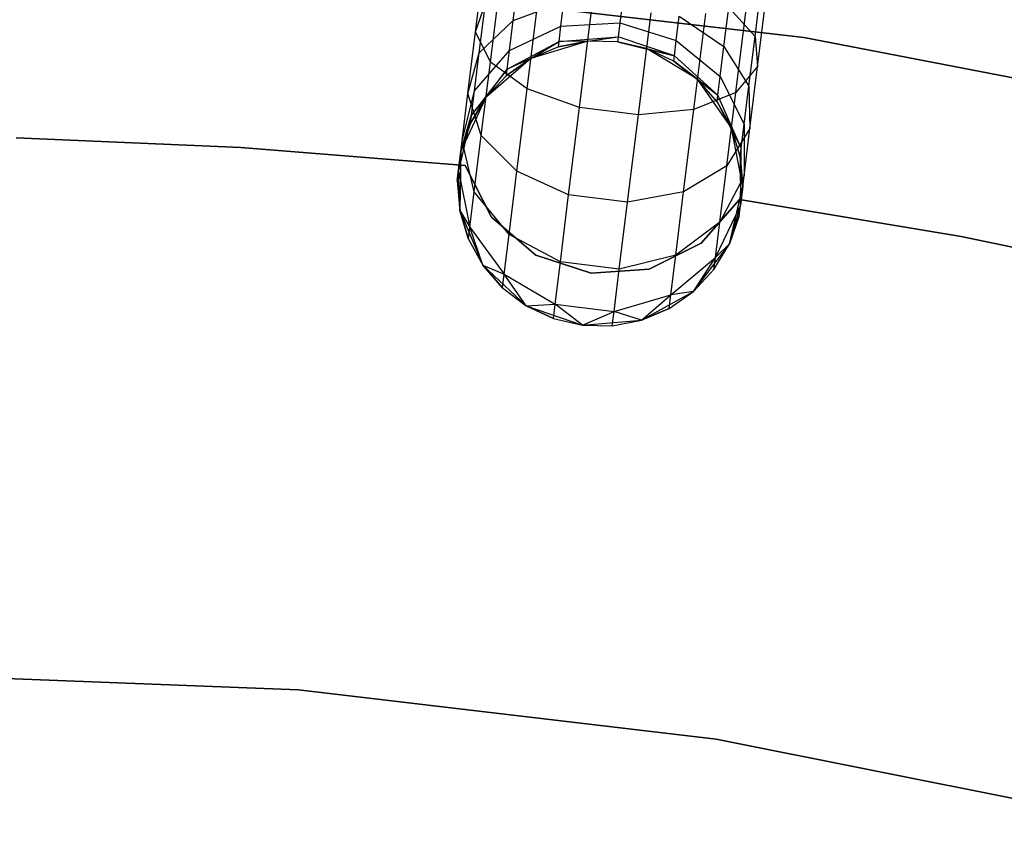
# Model space of a CAD drawing. Extents: x -189 to 189, y -189 to 189.
# Tile 468 of 591: x 1.01 to 7.9, y 36.46 to 42.07. Entities that reach past the tile are written whole.
import ezdxf

# ---------------------------------------------------------------- set-up
doc = ezdxf.new("R2010")
doc.units = 0
doc.header["$LTSCALE"] = 25.4
doc.layers.get('0').update_dxf_attribs({"linetype": 'CONTINUOUS'})

# ---------------------------------------------------------------- blocks, each defined once
blk = doc.blocks.new('CAMELEON-KENAI-C-12244_STL')
at = {"color": 0}
for p, q in [((4.1976, 41.9868, -9.3226), (4.26, 42.4905, -9.5328)), ((4.1976, 41.9868, -9.3226), (4.26, 42.4905, -9.5328)), ((3.265, 42.3193, -1), (6.4954, 41.9464, -1)), ((6.4954, 41.9464, -8.5), (3.265, 42.3193, -8.5)), ((6.4954, 41.9464, -8.5), (3.265, 42.3193, -8.5)), ((3.265, 42.3193, -1), (6.4954, 41.9464, -1)), ((4.3008, 41.7747, -9.6651), (4.3749, 42.3731, -9.9148)), ((4.3008, 41.7747, -9.6651), (4.3749, 42.3731, -9.9148)), ((4.4607, 42.0662, -8.4411), (4.4946, 42.3398, -8.6526)), ((4.4607, 42.0662, -8.4411), (4.4946, 42.3398, -8.6526)), ((6.1539, 41.9529, -8.9644), (6.204, 42.3576, -9.1334)), ((6.1539, 41.9529, -8.9644), (6.204, 42.3576, -9.1334)), ((4.558, 41.5872, -9.9327), (4.6412, 42.2595, -10.2133)), ((4.558, 41.5872, -9.9327), (4.6412, 42.2595, -10.2133)), ((4.1976, 41.9868, -9.3226), (4.2662, 42.1866, -8.9644)), ((4.1976, 41.9868, -9.3226), (4.2662, 42.1866, -8.9644)), ((4.2231, 41.8391, -8.6957), (4.2662, 42.1866, -8.9644)), ((4.2231, 41.8391, -8.6957), (4.2662, 42.1866, -8.9644)), ((4.4607, 42.0662, -8.4411), (4.8158, 42.1964, -8.2682)), ((4.4607, 42.0662, -8.4411), (4.8158, 42.1964, -8.2682)), ((4.7946, 42.025, -8.0432), (4.8158, 42.1964, -8.2682)), ((4.7946, 42.025, -8.0432), (4.8158, 42.1964, -8.2682)), ((5.227, 42.2071, -8.2071), (5.2075, 42.0494, -8)), ((5.227, 42.2071, -8.2071), (5.2075, 42.0494, -8)), ((6.1716, 41.7423, -9.3226), (6.234, 42.2461, -9.5328)), ((6.1716, 41.7423, -9.3226), (6.234, 42.2461, -9.5328)), ((4.9246, 41.4566, -10.0792), (5.0128, 42.1694, -10.3767)), ((4.9246, 41.4566, -10.0792), (5.0128, 42.1694, -10.3767)), ((5.3372, 41.4055, -10.0792), (5.4255, 42.1183, -10.3767)), ((5.3372, 41.4055, -10.0792), (5.4255, 42.1183, -10.3767)), ((5.7246, 41.4427, -9.9327), (5.8079, 42.1151, -10.2133)), ((5.7246, 41.4427, -9.9327), (5.8079, 42.1151, -10.2133)), ((5.9358, 41.8836, -8.4411), (5.9696, 42.1571, -8.6526)), ((5.9358, 41.8836, -8.4411), (5.9696, 42.1571, -8.6526)), ((5.9696, 42.1571, -8.6526), (6.1539, 41.9529, -8.9644)), ((5.9696, 42.1571, -8.6526), (6.1539, 41.9529, -8.9644)), ((6.0198, 41.5619, -9.6651), (6.0939, 42.1603, -9.9148)), ((6.0198, 41.5619, -9.6651), (6.0939, 42.1603, -9.9148)), ((4.2231, 41.8391, -8.6957), (4.4607, 42.0662, -8.4411)), ((4.2231, 41.8391, -8.6957), (4.4607, 42.0662, -8.4411)), ((4.4348, 41.8563, -8.1654), (4.4607, 42.0662, -8.4411)), ((4.4348, 41.8563, -8.1654), (4.4607, 42.0662, -8.4411)), ((4.7946, 42.025, -8.0432), (5.2075, 42.0494, -8)), ((4.7946, 42.025, -8.0432), (5.2075, 42.0494, -8)), ((5.2075, 42.0494, -8), (5.1952, 41.9502, -7.7588)), ((5.2075, 42.0494, -8), (5.1952, 41.9502, -7.7588)), ((5.2075, 42.0494, -8), (5.6019, 41.9251, -8.0432)), ((5.2075, 42.0494, -8), (5.6019, 41.9251, -8.0432)), ((5.6019, 41.9251, -8.0432), (5.6231, 42.0964, -8.2682)), ((5.6019, 41.9251, -8.0432), (5.6231, 42.0964, -8.2682)), ((5.6231, 42.0964, -8.2682), (5.9358, 41.8836, -8.4411)), ((5.6231, 42.0964, -8.2682), (5.9358, 41.8836, -8.4411)), ((4.144, 41.5542, -8.9881), (4.1976, 41.9868, -9.3226)), ((4.144, 41.5542, -8.9881), (4.1976, 41.9868, -9.3226)), ((4.3008, 41.7747, -9.6651), (4.1976, 41.9868, -9.3226)), ((4.3008, 41.7747, -9.6651), (4.1976, 41.9868, -9.3226)), ((4.4348, 41.8563, -8.1654), (4.7946, 42.025, -8.0432)), ((4.4348, 41.8563, -8.1654), (4.7946, 42.025, -8.0432)), ((4.7813, 41.9173, -7.7812), (4.7946, 42.025, -8.0432)), ((4.7813, 41.9173, -7.7812), (4.7946, 42.025, -8.0432)), ((4.4184, 41.7244, -7.8445), (4.7813, 41.9173, -7.7812)), ((4.4184, 41.7244, -7.8445), (4.7813, 41.9173, -7.7812)), ((4.982, 41.9203, -2), (4.5842, 41.7991, -2)), ((4.982, 41.9203, -2), (4.5842, 41.7991, -2)), ((4.5842, 41.7991, -7.5), (4.7813, 41.9173, -7.7812)), ((4.5842, 41.7991, -7.5), (4.7813, 41.9173, -7.7812)), ((4.982, 41.9203, -7.5), (4.7767, 41.8806, -7.5)), ((4.7767, 41.8806, -7.5), (4.982, 41.9203, -2)), ((4.7767, 41.8806, -7.5), (4.982, 41.9203, -2)), ((4.982, 41.9203, -7.5), (4.7767, 41.8806, -7.5)), ((4.7767, 41.8806, -7.5), (4.7813, 41.9173, -7.7812)), ((4.7767, 41.8806, -7.5), (4.7813, 41.9173, -7.7812)), ((4.7813, 41.9173, -7.7812), (5.1952, 41.9502, -7.7588)), ((4.7813, 41.9173, -7.7812), (5.1952, 41.9502, -7.7588)), ((4.982, 41.9203, -7.5), (4.7813, 41.9173, -7.7812)), ((4.982, 41.9203, -7.5), (4.7813, 41.9173, -7.7812)), ((4.982, 41.9203, -7.5), (5.1952, 41.9502, -7.7588)), ((4.982, 41.9203, -7.5), (5.1952, 41.9502, -7.7588)), ((5.191, 41.9164, -2), (4.982, 41.9203, -2)), ((5.191, 41.9164, -7.5), (4.982, 41.9203, -7.5)), ((4.982, 41.9203, -7.5), (4.982, 41.9203, -2)), ((5.191, 41.9164, -2), (4.982, 41.9203, -2)), ((4.982, 41.9203, -7.5), (4.982, 41.9203, -2)), ((5.191, 41.9164, -7.5), (4.982, 41.9203, -7.5)), ((5.1952, 41.9502, -7.7588), (5.191, 41.9164, -7.5)), ((5.1952, 41.9502, -7.7588), (5.191, 41.9164, -7.5)), ((5.3947, 41.8692, -2), (5.191, 41.9164, -2)), ((5.3947, 41.8692, -7.5), (5.191, 41.9164, -7.5)), ((5.191, 41.9164, -7.5), (5.191, 41.9164, -2)), ((5.3947, 41.8692, -2), (5.191, 41.9164, -2)), ((5.191, 41.9164, -7.5), (5.191, 41.9164, -2)), ((5.191, 41.9164, -7.5), (5.5886, 41.8174, -7.7812)), ((5.3947, 41.8692, -7.5), (5.191, 41.9164, -7.5)), ((5.191, 41.9164, -7.5), (5.5886, 41.8174, -7.7812)), ((5.5886, 41.8174, -7.7812), (5.1952, 41.9502, -7.7588)), ((5.5886, 41.8174, -7.7812), (5.1952, 41.9502, -7.7588)), ((5.5886, 41.8174, -7.7812), (5.6019, 41.9251, -8.0432)), ((5.5886, 41.8174, -7.7812), (5.6019, 41.9251, -8.0432)), ((5.6019, 41.9251, -8.0432), (5.9098, 41.6737, -8.1654)), ((5.6019, 41.9251, -8.0432), (5.9098, 41.6737, -8.1654)), ((6.1108, 41.6053, -8.6957), (6.1539, 41.9529, -8.9644)), ((6.1108, 41.6053, -8.6957), (6.1539, 41.9529, -8.9644)), ((6.1539, 41.9529, -8.9644), (6.1716, 41.7423, -9.3226)), ((6.1539, 41.9529, -8.9644), (6.1716, 41.7423, -9.3226)), ((6.4954, 41.9464, -1), (9.6878, 41.3273, -1)), ((9.6878, 41.3273, -8.5), (6.4954, 41.9464, -8.5)), ((6.4954, 41.9464, -8.5), (6.4954, 41.9464, -1)), ((6.4954, 41.9464, -8.5), (6.4954, 41.9464, -1)), ((9.6878, 41.3273, -8.5), (6.4954, 41.9464, -8.5)), ((6.4954, 41.9464, -1), (9.6878, 41.3273, -1)), ((4.144, 41.5542, -8.9881), (4.2231, 41.8391, -8.6957)), ((4.144, 41.5542, -8.9881), (4.2231, 41.8391, -8.6957)), ((4.1901, 41.5724, -8.3455), (4.4348, 41.8563, -8.1654)), ((4.1901, 41.5724, -8.3455), (4.4348, 41.8563, -8.1654)), ((4.1901, 41.5724, -8.3455), (4.2231, 41.8391, -8.6957)), ((4.1901, 41.5724, -8.3455), (4.2231, 41.8391, -8.6957)), ((4.4184, 41.7244, -7.8445), (4.4348, 41.8563, -8.1654)), ((4.4184, 41.7244, -7.8445), (4.4348, 41.8563, -8.1654)), ((4.7767, 41.8806, -7.5), (4.5842, 41.7991, -2)), ((4.7767, 41.8806, -7.5), (4.5842, 41.7991, -7.5)), ((4.7767, 41.8806, -7.5), (4.5842, 41.7991, -2)), ((4.7767, 41.8806, -7.5), (4.5842, 41.7991, -7.5)), ((5.7509, 41.6546, -2), (5.3947, 41.8692, -2)), ((5.584, 41.7806, -7.5), (5.3947, 41.8692, -2)), ((5.7509, 41.6546, -2), (5.3947, 41.8692, -2)), ((5.584, 41.7806, -7.5), (5.3947, 41.8692, -2)), ((5.584, 41.7806, -7.5), (5.3947, 41.8692, -7.5)), ((5.3947, 41.8692, -7.5), (5.3947, 41.8692, -2)), ((5.3947, 41.8692, -7.5), (5.3947, 41.8692, -2)), ((5.3947, 41.8692, -7.5), (5.5886, 41.8174, -7.7812)), ((5.3947, 41.8692, -7.5), (5.5886, 41.8174, -7.7812)), ((5.584, 41.7806, -7.5), (5.3947, 41.8692, -7.5)), ((5.9098, 41.6737, -8.1654), (5.9358, 41.8836, -8.4411)), ((5.9098, 41.6737, -8.1654), (5.9358, 41.8836, -8.4411)), ((5.9358, 41.8836, -8.4411), (6.1108, 41.6053, -8.6957)), ((5.9358, 41.8836, -8.4411), (6.1108, 41.6053, -8.6957)), ((4.2372, 41.2609, -9.2678), (4.3008, 41.7747, -9.6651)), ((4.2372, 41.2609, -9.2678), (4.3008, 41.7747, -9.6651)), ((4.5842, 41.7991, -2), (4.2701, 41.5266, -2)), ((4.5842, 41.7991, -2), (4.2701, 41.5266, -2)), ((4.558, 41.5872, -9.9327), (4.3008, 41.7747, -9.6651)), ((4.558, 41.5872, -9.9327), (4.3008, 41.7747, -9.6651)), ((4.5842, 41.7991, -7.5), (4.4128, 41.6794, -7.5)), ((4.4128, 41.6794, -7.5), (4.5842, 41.7991, -2)), ((4.4128, 41.6794, -7.5), (4.5842, 41.7991, -2)), ((4.5842, 41.7991, -7.5), (4.4128, 41.6794, -7.5)), ((4.5842, 41.7991, -7.5), (4.4184, 41.7244, -7.8445)), ((4.5842, 41.7991, -7.5), (4.4184, 41.7244, -7.8445)), ((4.5842, 41.7991, -7.5), (4.5842, 41.7991, -2)), ((4.5842, 41.7991, -7.5), (4.5842, 41.7991, -2)), ((5.584, 41.7806, -7.5), (5.5886, 41.8174, -7.7812)), ((5.584, 41.7806, -7.5), (5.5886, 41.8174, -7.7812)), ((5.7509, 41.6546, -7.5), (5.584, 41.7806, -7.5)), ((5.584, 41.7806, -7.5), (5.7509, 41.6546, -2)), ((5.584, 41.7806, -7.5), (5.7509, 41.6546, -2)), ((5.584, 41.7806, -7.5), (5.8934, 41.5417, -7.8445)), ((5.7509, 41.6546, -7.5), (5.584, 41.7806, -7.5)), ((5.584, 41.7806, -7.5), (5.8934, 41.5417, -7.8445)), ((5.8934, 41.5417, -7.8445), (5.5886, 41.8174, -7.7812)), ((5.8934, 41.5417, -7.8445), (5.5886, 41.8174, -7.7812)), ((4.4184, 41.7244, -7.8445), (4.1693, 41.4047, -7.9377)), ((4.4184, 41.7244, -7.8445), (4.1693, 41.4047, -7.9377)), ((4.2701, 41.5266, -7.5), (4.4184, 41.7244, -7.8445)), ((4.2701, 41.5266, -7.5), (4.4184, 41.7244, -7.8445)), ((4.4128, 41.6794, -7.5), (4.4184, 41.7244, -7.8445)), ((4.4128, 41.6794, -7.5), (4.4184, 41.7244, -7.8445)), ((6.1716, 41.7423, -9.3226), (6.0198, 41.5619, -9.6651)), ((6.1716, 41.7423, -9.3226), (6.0198, 41.5619, -9.6651)), ((6.118, 41.3098, -8.9881), (6.1716, 41.7423, -9.3226)), ((6.118, 41.3098, -8.9881), (6.1716, 41.7423, -9.3226)), ((4.4128, 41.6794, -7.5), (4.2701, 41.5266, -2)), ((4.4128, 41.6794, -7.5), (4.2701, 41.5266, -7.5)), ((4.4128, 41.6794, -7.5), (4.2701, 41.5266, -2)), ((4.4128, 41.6794, -7.5), (4.2701, 41.5266, -7.5)), ((5.989, 41.3138, -2), (5.7509, 41.6546, -2)), ((5.8879, 41.4967, -7.5), (5.7509, 41.6546, -2)), ((5.989, 41.3138, -2), (5.7509, 41.6546, -2)), ((5.8879, 41.4967, -7.5), (5.7509, 41.6546, -7.5)), ((5.7509, 41.6546, -7.5), (5.7509, 41.6546, -2)), ((5.8879, 41.4967, -7.5), (5.7509, 41.6546, -2)), ((5.7509, 41.6546, -7.5), (5.7509, 41.6546, -2)), ((5.7509, 41.6546, -7.5), (5.8934, 41.5417, -7.8445)), ((5.7509, 41.6546, -7.5), (5.8934, 41.5417, -7.8445)), ((5.8879, 41.4967, -7.5), (5.7509, 41.6546, -7.5)), ((5.8934, 41.5417, -7.8445), (5.9098, 41.6737, -8.1654)), ((5.8934, 41.5417, -7.8445), (5.9098, 41.6737, -8.1654)), ((5.9098, 41.6737, -8.1654), (6.0778, 41.3386, -8.3455)), ((5.9098, 41.6737, -8.1654), (6.0778, 41.3386, -8.3455)), ((4.1029, 41.2223, -8.5523), (4.1901, 41.5724, -8.3455)), ((4.1029, 41.2223, -8.5523), (4.1901, 41.5724, -8.3455)), ((4.1693, 41.4047, -7.9377), (4.1901, 41.5724, -8.3455)), ((4.1693, 41.4047, -7.9377), (4.1901, 41.5724, -8.3455)), ((4.4865, 41.0098, -9.4863), (4.558, 41.5872, -9.9327)), ((4.4865, 41.0098, -9.4863), (4.558, 41.5872, -9.9327)), ((4.9246, 41.4566, -10.0792), (4.558, 41.5872, -9.9327)), ((4.9246, 41.4566, -10.0792), (4.558, 41.5872, -9.9327)), ((6.0198, 41.5619, -9.6651), (5.7246, 41.4427, -9.9327)), ((6.0198, 41.5619, -9.6651), (5.7246, 41.4427, -9.9327)), ((5.9561, 41.048, -9.2678), (6.0198, 41.5619, -9.6651)), ((5.9561, 41.048, -9.2678), (6.0198, 41.5619, -9.6651)), ((6.0778, 41.3386, -8.3455), (6.1108, 41.6053, -8.6957)), ((6.0778, 41.3386, -8.3455), (6.1108, 41.6053, -8.6957)), ((6.1108, 41.6053, -8.6957), (6.118, 41.3098, -8.9881)), ((6.1108, 41.6053, -8.6957), (6.118, 41.3098, -8.9881)), ((4.2701, 41.5266, -2), (4.094, 41.1499, -2)), ((4.2701, 41.5266, -2), (4.094, 41.1499, -2)), ((4.1029, 41.2223, -8.5523), (4.144, 41.5542, -8.9881)), ((4.1029, 41.2223, -8.5523), (4.144, 41.5542, -8.9881)), ((4.2372, 41.2609, -9.2678), (4.144, 41.5542, -8.9881)), ((4.2372, 41.2609, -9.2678), (4.144, 41.5542, -8.9881)), ((4.2701, 41.5266, -7.5), (4.1623, 41.3475, -7.5)), ((4.1623, 41.3475, -7.5), (4.2701, 41.5266, -2)), ((4.1623, 41.3475, -7.5), (4.2701, 41.5266, -2)), ((4.2701, 41.5266, -7.5), (4.1623, 41.3475, -7.5)), ((4.2701, 41.5266, -7.5), (4.1693, 41.4047, -7.9377)), ((4.2701, 41.5266, -7.5), (4.1693, 41.4047, -7.9377)), ((4.2701, 41.5266, -7.5), (4.2701, 41.5266, -2)), ((4.2701, 41.5266, -7.5), (4.2701, 41.5266, -2)), ((5.8879, 41.4967, -7.5), (5.8934, 41.5417, -7.8445)), ((5.8879, 41.4967, -7.5), (5.8934, 41.5417, -7.8445)), ((5.989, 41.3138, -7.5), (5.8879, 41.4967, -7.5)), ((5.8879, 41.4967, -7.5), (5.989, 41.3138, -2)), ((5.8879, 41.4967, -7.5), (5.989, 41.3138, -2)), ((5.8879, 41.4967, -7.5), (6.057, 41.171, -7.9377)), ((5.989, 41.3138, -7.5), (5.8879, 41.4967, -7.5)), ((5.8879, 41.4967, -7.5), (6.057, 41.171, -7.9377)), ((6.057, 41.171, -7.9377), (5.8934, 41.5417, -7.8445)), ((6.057, 41.171, -7.9377), (5.8934, 41.5417, -7.8445)), ((4.8488, 40.8445, -9.6059), (4.9246, 41.4566, -10.0792)), ((4.8488, 40.8445, -9.6059), (4.9246, 41.4566, -10.0792)), ((5.3372, 41.4055, -10.0792), (4.9246, 41.4566, -10.0792)), ((5.3372, 41.4055, -10.0792), (4.9246, 41.4566, -10.0792)), ((5.7246, 41.4427, -9.9327), (5.3372, 41.4055, -10.0792)), ((5.7246, 41.4427, -9.9327), (5.3372, 41.4055, -10.0792)), ((5.6531, 40.8654, -9.4863), (5.7246, 41.4427, -9.9327)), ((5.6531, 40.8654, -9.4863), (5.7246, 41.4427, -9.9327)), ((4.1693, 41.4047, -7.9377), (4.0771, 41.0136, -8.0447)), ((4.1693, 41.4047, -7.9377), (4.0771, 41.0136, -8.0447)), ((4.094, 41.1499, -7.5), (4.1693, 41.4047, -7.9377)), ((4.094, 41.1499, -7.5), (4.1693, 41.4047, -7.9377)), ((4.1623, 41.3475, -7.5), (4.1693, 41.4047, -7.9377)), ((4.1623, 41.3475, -7.5), (4.1693, 41.4047, -7.9377)), ((5.2615, 40.7934, -9.6059), (5.3372, 41.4055, -10.0792)), ((5.2615, 40.7934, -9.6059), (5.3372, 41.4055, -10.0792)), ((4.1623, 41.3475, -7.5), (4.094, 41.1499, -2)), ((4.1623, 41.3475, -7.5), (4.094, 41.1499, -7.5)), ((4.1623, 41.3475, -7.5), (4.094, 41.1499, -2)), ((4.1623, 41.3475, -7.5), (4.094, 41.1499, -7.5)), ((6.118, 41.3098, -8.9881), (5.9561, 41.048, -9.2678)), ((6.118, 41.3098, -8.9881), (5.9561, 41.048, -9.2678)), ((6.068, 40.9055, -2), (5.989, 41.3138, -2)), ((6.05, 41.1138, -7.5), (5.989, 41.3138, -2)), ((6.068, 40.9055, -2), (5.989, 41.3138, -2)), ((6.05, 41.1138, -7.5), (5.989, 41.3138, -7.5)), ((5.989, 41.3138, -7.5), (5.989, 41.3138, -2)), ((6.05, 41.1138, -7.5), (5.989, 41.3138, -2)), ((5.989, 41.3138, -7.5), (5.989, 41.3138, -2)), ((5.989, 41.3138, -7.5), (6.057, 41.171, -7.9377)), ((5.989, 41.3138, -7.5), (6.057, 41.171, -7.9377)), ((6.05, 41.1138, -7.5), (5.989, 41.3138, -7.5)), ((6.057, 41.171, -7.9377), (6.0778, 41.3386, -8.3455)), ((6.057, 41.171, -7.9377), (6.0778, 41.3386, -8.3455)), ((6.0778, 41.3386, -8.3455), (6.0769, 40.9779, -8.5523)), ((6.0778, 41.3386, -8.3455), (6.0769, 40.9779, -8.5523)), ((6.0769, 40.9779, -8.5523), (6.118, 41.3098, -8.9881)), ((6.0769, 40.9779, -8.5523), (6.118, 41.3098, -8.9881)), ((0.9815, 41.2438, -2), (2.5548, 41.1769, -2)), ((2.5548, 41.1769, -4), (0.9815, 41.2438, -4)), ((2.5548, 41.1769, -4), (0.9815, 41.2438, -4)), ((0.9815, 41.2438, -2), (2.5548, 41.1769, -2)), ((4.0771, 41.0136, -8.0447), (4.1029, 41.2223, -8.5523)), ((4.0771, 41.0136, -8.0447), (4.1029, 41.2223, -8.5523)), ((4.1884, 40.8666, -8.75), (4.1029, 41.2223, -8.5523)), ((4.1884, 40.8666, -8.75), (4.1029, 41.2223, -8.5523)), ((4.1884, 40.8666, -8.75), (4.2372, 41.2609, -9.2678)), ((4.1884, 40.8666, -8.75), (4.2372, 41.2609, -9.2678)), ((4.4865, 41.0098, -9.4863), (4.2372, 41.2609, -9.2678)), ((4.4865, 41.0098, -9.4863), (4.2372, 41.2609, -9.2678)), ((2.5548, 41.1769, -2), (2.5548, 41.1769, -4)), ((2.5548, 41.1769, -2), (4.1244, 41.05, -2)), ((4.1244, 41.05, -4), (2.5548, 41.1769, -4)), ((2.5548, 41.1769, -2), (2.5548, 41.1769, -4)), ((4.1244, 41.05, -4), (2.5548, 41.1769, -4)), ((2.5548, 41.1769, -2), (4.1244, 41.05, -2)), ((4.0683, 40.9425, -7.5), (4.094, 41.1499, -2)), ((4.0683, 40.9425, -7.5), (4.094, 41.1499, -2)), ((4.094, 41.1499, -7.5), (4.0771, 41.0136, -8.0447)), ((4.094, 41.1499, -7.5), (4.0771, 41.0136, -8.0447)), ((4.094, 41.1499, -2), (4.0863, 40.7342, -2)), ((4.094, 41.1499, -2), (4.0863, 40.7342, -2)), ((4.094, 41.1499, -7.5), (4.094, 41.1499, -2)), ((4.094, 41.1499, -7.5), (4.094, 41.1499, -2)), ((6.05, 41.1138, -7.5), (6.057, 41.171, -7.9377)), ((6.05, 41.1138, -7.5), (6.057, 41.171, -7.9377)), ((6.0511, 40.7692, -8.0447), (6.057, 41.171, -7.9377)), ((6.0511, 40.7692, -8.0447), (6.057, 41.171, -7.9377)), ((6.068, 40.9055, -7.5), (6.05, 41.1138, -7.5)), ((6.05, 41.1138, -7.5), (6.068, 40.9055, -2)), ((6.05, 41.1138, -7.5), (6.068, 40.9055, -2)), ((6.05, 41.1138, -7.5), (6.0511, 40.7692, -8.0447)), ((6.05, 41.1138, -7.5), (6.0511, 40.7692, -8.0447)), ((6.068, 40.9055, -7.5), (6.05, 41.1138, -7.5)), ((4.0683, 40.9425, -7.5), (4.0771, 41.0136, -8.0447)), ((4.0683, 40.9425, -7.5), (4.0771, 41.0136, -8.0447)), ((4.0863, 40.7342, -7.5), (4.0771, 41.0136, -8.0447)), ((4.0771, 41.0136, -8.0447), (4.1577, 40.6187, -8.147)), ((4.0863, 40.7342, -7.5), (4.0771, 41.0136, -8.0447)), ((4.0771, 41.0136, -8.0447), (4.1577, 40.6187, -8.147)), ((4.1244, 41.05, -2), (4.1244, 41.05, -4)), ((4.1244, 41.05, -2), (4.1244, 41.05, -4)), ((4.1244, 41.05, -2), (4.3096, 40.6876, -2)), ((4.3096, 40.6876, -4), (4.1244, 41.05, -4)), ((4.3096, 40.6876, -4), (4.1244, 41.05, -4)), ((4.1244, 41.05, -2), (4.3096, 40.6876, -2)), ((4.4316, 40.5668, -8.9045), (4.4865, 41.0098, -9.4863)), ((4.4316, 40.5668, -8.9045), (4.4865, 41.0098, -9.4863)), ((4.8488, 40.8445, -9.6059), (4.4865, 41.0098, -9.4863)), ((4.8488, 40.8445, -9.6059), (4.4865, 41.0098, -9.4863)), ((5.9561, 41.048, -9.2678), (5.6531, 40.8654, -9.4863)), ((5.9561, 41.048, -9.2678), (5.6531, 40.8654, -9.4863)), ((5.9073, 40.6538, -8.75), (5.9561, 41.048, -9.2678)), ((5.9073, 40.6538, -8.75), (5.9561, 41.048, -9.2678)), ((4.0683, 40.9425, -7.5), (4.0863, 40.7342, -2)), ((4.0683, 40.9425, -7.5), (4.0863, 40.7342, -7.5)), ((4.0683, 40.9425, -7.5), (4.0863, 40.7342, -2)), ((4.0683, 40.9425, -7.5), (4.0863, 40.7342, -7.5)), ((6.0769, 40.9779, -8.5523), (5.9073, 40.6538, -8.75)), ((6.0769, 40.9779, -8.5523), (5.9073, 40.6538, -8.75)), ((6.0511, 40.7692, -8.0447), (6.0769, 40.9779, -8.5523)), ((6.0511, 40.7692, -8.0447), (6.0769, 40.9779, -8.5523)), ((5.974, 40.5004, -2), (6.068, 40.9055, -2)), ((5.974, 40.5004, -2), (6.068, 40.9055, -2)), ((6.0423, 40.698, -7.5), (6.068, 40.9055, -2)), ((6.0423, 40.698, -7.5), (6.068, 40.9055, -2)), ((6.068, 40.9055, -7.5), (6.0511, 40.7692, -8.0447)), ((6.068, 40.9055, -7.5), (6.0511, 40.7692, -8.0447)), ((6.068, 40.9055, -7.5), (6.068, 40.9055, -2)), ((6.068, 40.9055, -7.5), (6.068, 40.9055, -2)), ((4.1577, 40.6187, -8.147), (4.1884, 40.8666, -8.75)), ((4.1577, 40.6187, -8.147), (4.1884, 40.8666, -8.75)), ((4.4316, 40.5668, -8.9045), (4.1884, 40.8666, -8.75)), ((4.4316, 40.5668, -8.9045), (4.1884, 40.8666, -8.75)), ((4.7906, 40.3748, -8.9891), (4.8488, 40.8445, -9.6059)), ((4.7906, 40.3748, -8.9891), (4.8488, 40.8445, -9.6059)), ((5.2615, 40.7934, -9.6059), (4.8488, 40.8445, -9.6059)), ((5.2615, 40.7934, -9.6059), (4.8488, 40.8445, -9.6059)), ((5.6531, 40.8654, -9.4863), (5.2615, 40.7934, -9.6059)), ((5.6531, 40.8654, -9.4863), (5.2615, 40.7934, -9.6059)), ((5.5983, 40.4224, -8.9045), (5.6531, 40.8654, -9.4863)), ((5.5983, 40.4224, -8.9045), (5.6531, 40.8654, -9.4863)), ((5.7755, 40.5061, -2), (6.0435, 40.8124, -2)), ((6.0435, 40.8124, -4), (5.7755, 40.5061, -4)), ((6.0435, 40.8124, -4), (5.7755, 40.5061, -4)), ((5.7755, 40.5061, -2), (6.0435, 40.8124, -2)), ((6.0435, 40.8124, -2), (6.0435, 40.8124, -4)), ((6.0435, 40.8124, -2), (7.596, 40.5528, -2)), ((7.596, 40.5528, -4), (6.0435, 40.8124, -4)), ((6.0435, 40.8124, -2), (6.0435, 40.8124, -4)), ((7.596, 40.5528, -4), (6.0435, 40.8124, -4)), ((6.0435, 40.8124, -2), (7.596, 40.5528, -2)), ((4.0863, 40.7342, -2), (4.2484, 40.3513, -2)), ((4.0863, 40.7342, -7.5), (4.0863, 40.7342, -2)), ((4.0863, 40.7342, -7.5), (4.0863, 40.7342, -2)), ((4.0863, 40.7342, -7.5), (4.1472, 40.5342, -7.5)), ((4.1472, 40.5342, -7.5), (4.0863, 40.7342, -2)), ((4.1472, 40.5342, -7.5), (4.0863, 40.7342, -2)), ((4.0863, 40.7342, -2), (4.2484, 40.3513, -2)), ((4.0863, 40.7342, -7.5), (4.1472, 40.5342, -7.5)), ((4.0863, 40.7342, -7.5), (4.1577, 40.6187, -8.147)), ((4.0863, 40.7342, -7.5), (4.1577, 40.6187, -8.147)), ((5.2033, 40.3237, -8.9891), (5.2615, 40.7934, -9.6059)), ((5.2033, 40.3237, -8.9891), (5.2615, 40.7934, -9.6059)), ((5.8766, 40.4059, -8.147), (6.0511, 40.7692, -8.0447)), ((5.8766, 40.4059, -8.147), (6.0511, 40.7692, -8.0447)), ((5.974, 40.5004, -7.5), (6.0511, 40.7692, -8.0447)), ((5.974, 40.5004, -7.5), (6.0511, 40.7692, -8.0447)), ((6.0423, 40.698, -7.5), (6.0511, 40.7692, -8.0447)), ((6.0423, 40.698, -7.5), (6.0511, 40.7692, -8.0447)), ((4.3096, 40.6876, -2), (4.3096, 40.6876, -4)), ((4.3096, 40.6876, -2), (4.3096, 40.6876, -4)), ((4.3096, 40.6876, -2), (4.6187, 40.4228, -2)), ((4.6187, 40.4228, -4), (4.3096, 40.6876, -4)), ((4.6187, 40.4228, -4), (4.3096, 40.6876, -4)), ((4.3096, 40.6876, -2), (4.6187, 40.4228, -2)), ((5.974, 40.5004, -7.5), (6.0423, 40.698, -7.5)), ((6.0423, 40.698, -7.5), (5.974, 40.5004, -2)), ((6.0423, 40.698, -7.5), (5.974, 40.5004, -2)), ((5.974, 40.5004, -7.5), (6.0423, 40.698, -7.5)), ((4.1472, 40.5342, -7.5), (4.1577, 40.6187, -8.147)), ((4.1472, 40.5342, -7.5), (4.1577, 40.6187, -8.147)), ((4.2484, 40.3513, -7.5), (4.1577, 40.6187, -8.147)), ((4.1577, 40.6187, -8.147), (4.3971, 40.2883, -8.227)), ((4.2484, 40.3513, -7.5), (4.1577, 40.6187, -8.147)), ((4.1577, 40.6187, -8.147), (4.3971, 40.2883, -8.227)), ((5.9073, 40.6538, -8.75), (5.5983, 40.4224, -8.9045)), ((5.9073, 40.6538, -8.75), (5.5983, 40.4224, -8.9045)), ((5.8766, 40.4059, -8.147), (5.9073, 40.6538, -8.75)), ((5.8766, 40.4059, -8.147), (5.9073, 40.6538, -8.75)), ((4.1472, 40.5342, -7.5), (4.2484, 40.3513, -2)), ((4.1472, 40.5342, -7.5), (4.2484, 40.3513, -7.5)), ((4.1472, 40.5342, -7.5), (4.2484, 40.3513, -2)), ((4.1472, 40.5342, -7.5), (4.2484, 40.3513, -7.5)), ((4.3971, 40.2883, -8.227), (4.4316, 40.5668, -8.9045)), ((4.3971, 40.2883, -8.227), (4.4316, 40.5668, -8.9045)), ((4.7906, 40.3748, -8.9891), (4.4316, 40.5668, -8.9045)), ((4.7906, 40.3748, -8.9891), (4.4316, 40.5668, -8.9045)), ((7.596, 40.5528, -2), (7.596, 40.5528, -4)), ((7.596, 40.5528, -2), (9.1374, 40.2342, -2)), ((9.1374, 40.2342, -4), (7.596, 40.5528, -4)), ((7.596, 40.5528, -2), (7.596, 40.5528, -4)), ((9.1374, 40.2342, -4), (7.596, 40.5528, -4)), ((7.596, 40.5528, -2), (9.1374, 40.2342, -2)), ((5.4112, 40.3247, -2), (5.7755, 40.5061, -2)), ((5.7755, 40.5061, -4), (5.4112, 40.3247, -4)), ((5.7755, 40.5061, -4), (5.4112, 40.3247, -4)), ((5.4112, 40.3247, -2), (5.7755, 40.5061, -2)), ((5.7234, 40.1686, -2), (5.974, 40.5004, -2)), ((5.7234, 40.1686, -2), (5.974, 40.5004, -2)), ((5.7755, 40.5061, -2), (5.7755, 40.5061, -4)), ((5.7755, 40.5061, -2), (5.7755, 40.5061, -4)), ((5.8661, 40.3214, -7.5), (5.974, 40.5004, -2)), ((5.8661, 40.3214, -7.5), (5.974, 40.5004, -7.5)), ((5.8661, 40.3214, -7.5), (5.974, 40.5004, -2)), ((5.8661, 40.3214, -7.5), (5.974, 40.5004, -7.5)), ((5.974, 40.5004, -7.5), (5.8766, 40.4059, -8.147)), ((5.974, 40.5004, -7.5), (5.8766, 40.4059, -8.147)), ((5.974, 40.5004, -7.5), (5.974, 40.5004, -2)), ((5.974, 40.5004, -7.5), (5.974, 40.5004, -2)), ((4.6187, 40.4228, -2), (4.6187, 40.4228, -4)), ((4.6187, 40.4228, -2), (4.6187, 40.4228, -4)), ((4.6187, 40.4228, -2), (5.0052, 40.2955, -2)), ((5.0052, 40.2955, -4), (4.6187, 40.4228, -4)), ((5.0052, 40.2955, -4), (4.6187, 40.4228, -4)), ((4.6187, 40.4228, -2), (5.0052, 40.2955, -2)), ((5.5983, 40.4224, -8.9045), (5.2033, 40.3237, -8.9891)), ((5.5983, 40.4224, -8.9045), (5.2033, 40.3237, -8.9891)), ((5.5638, 40.1439, -8.227), (5.5983, 40.4224, -8.9045)), ((5.5638, 40.1439, -8.227), (5.5983, 40.4224, -8.9045)), ((5.5638, 40.1439, -8.227), (5.8766, 40.4059, -8.147)), ((5.5638, 40.1439, -8.227), (5.8766, 40.4059, -8.147)), ((5.7234, 40.1686, -7.5), (5.8766, 40.4059, -8.147)), ((5.7234, 40.1686, -7.5), (5.8766, 40.4059, -8.147)), ((5.8661, 40.3214, -7.5), (5.8766, 40.4059, -8.147)), ((5.8661, 40.3214, -7.5), (5.8766, 40.4059, -8.147)), ((4.2484, 40.3513, -2), (4.5522, 40.0674, -2)), ((4.2484, 40.3513, -7.5), (4.2484, 40.3513, -2)), ((4.2484, 40.3513, -7.5), (4.2484, 40.3513, -2)), ((4.2484, 40.3513, -7.5), (4.3854, 40.1933, -7.5)), ((4.3854, 40.1933, -7.5), (4.2484, 40.3513, -2)), ((4.3854, 40.1933, -7.5), (4.2484, 40.3513, -2)), ((4.2484, 40.3513, -2), (4.5522, 40.0674, -2)), ((4.2484, 40.3513, -7.5), (4.3854, 40.1933, -7.5)), ((4.2484, 40.3513, -7.5), (4.3971, 40.2883, -8.227)), ((4.2484, 40.3513, -7.5), (4.3971, 40.2883, -8.227)), ((4.7541, 40.0795, -8.2708), (4.7906, 40.3748, -8.9891)), ((4.7541, 40.0795, -8.2708), (4.7906, 40.3748, -8.9891)), ((5.2033, 40.3237, -8.9891), (4.7906, 40.3748, -8.9891)), ((5.2033, 40.3237, -8.9891), (4.7906, 40.3748, -8.9891)), ((5.0052, 40.2955, -2), (5.4112, 40.3247, -2)), ((5.4112, 40.3247, -4), (5.0052, 40.2955, -4)), ((5.4112, 40.3247, -4), (5.0052, 40.2955, -4)), ((5.0052, 40.2955, -2), (5.4112, 40.3247, -2)), ((5.1667, 40.0284, -8.2708), (5.2033, 40.3237, -8.9891)), ((5.1667, 40.0284, -8.2708), (5.2033, 40.3237, -8.9891)), ((5.4112, 40.3247, -2), (5.4112, 40.3247, -4)), ((5.4112, 40.3247, -2), (5.4112, 40.3247, -4)), ((5.7234, 40.1686, -7.5), (5.8661, 40.3214, -7.5)), ((5.8661, 40.3214, -7.5), (5.7234, 40.1686, -2)), ((5.8661, 40.3214, -7.5), (5.7234, 40.1686, -2)), ((5.7234, 40.1686, -7.5), (5.8661, 40.3214, -7.5)), ((4.3854, 40.1933, -7.5), (4.3971, 40.2883, -8.227)), ((4.3854, 40.1933, -7.5), (4.3971, 40.2883, -8.227)), ((4.5522, 40.0674, -7.5), (4.3971, 40.2883, -8.227)), ((4.3971, 40.2883, -8.227), (4.7541, 40.0795, -8.2708)), ((4.5522, 40.0674, -7.5), (4.3971, 40.2883, -8.227)), ((4.3971, 40.2883, -8.227), (4.7541, 40.0795, -8.2708)), ((5.0052, 40.2955, -2), (5.0052, 40.2955, -4)), ((5.0052, 40.2955, -2), (5.0052, 40.2955, -4)), ((4.3854, 40.1933, -7.5), (4.5522, 40.0674, -2)), ((4.3854, 40.1933, -7.5), (4.5522, 40.0674, -7.5)), ((4.3854, 40.1933, -7.5), (4.5522, 40.0674, -2)), ((4.3854, 40.1933, -7.5), (4.5522, 40.0674, -7.5)), ((5.1667, 40.0284, -8.2708), (5.5638, 40.1439, -8.227)), ((5.1667, 40.0284, -8.2708), (5.5638, 40.1439, -8.227)), ((5.3595, 39.9674, -2), (5.7234, 40.1686, -2)), ((5.3595, 39.9674, -2), (5.7234, 40.1686, -2)), ((5.3595, 39.9674, -7.5), (5.5638, 40.1439, -8.227)), ((5.3595, 39.9674, -7.5), (5.5638, 40.1439, -8.227)), ((5.552, 40.0489, -7.5), (5.7234, 40.1686, -2)), ((5.552, 40.0489, -7.5), (5.7234, 40.1686, -7.5)), ((5.552, 40.0489, -7.5), (5.7234, 40.1686, -2)), ((5.552, 40.0489, -7.5), (5.7234, 40.1686, -7.5)), ((5.552, 40.0489, -7.5), (5.5638, 40.1439, -8.227)), ((5.552, 40.0489, -7.5), (5.5638, 40.1439, -8.227)), ((5.7234, 40.1686, -7.5), (5.5638, 40.1439, -8.227)), ((5.7234, 40.1686, -7.5), (5.5638, 40.1439, -8.227)), ((5.7234, 40.1686, -7.5), (5.7234, 40.1686, -2)), ((5.7234, 40.1686, -7.5), (5.7234, 40.1686, -2)), ((4.5522, 40.0674, -7.5), (4.7541, 40.0795, -8.2708)), ((4.5522, 40.0674, -7.5), (4.7541, 40.0795, -8.2708)), ((4.5522, 40.0674, -2), (4.9452, 39.9316, -2)), ((4.5522, 40.0674, -7.5), (4.5522, 40.0674, -2)), ((4.5522, 40.0674, -7.5), (4.5522, 40.0674, -2)), ((4.5522, 40.0674, -7.5), (4.7416, 39.9788, -7.5)), ((4.7416, 39.9788, -7.5), (4.5522, 40.0674, -2)), ((4.7416, 39.9788, -7.5), (4.5522, 40.0674, -2)), ((4.5522, 40.0674, -2), (4.9452, 39.9316, -2)), ((4.5522, 40.0674, -7.5), (4.7416, 39.9788, -7.5)), ((4.7416, 39.9788, -7.5), (4.7541, 40.0795, -8.2708)), ((4.7416, 39.9788, -7.5), (4.7541, 40.0795, -8.2708)), ((4.9452, 39.9316, -7.5), (4.7541, 40.0795, -8.2708)), ((4.7541, 40.0795, -8.2708), (5.1667, 40.0284, -8.2708)), ((4.9452, 39.9316, -7.5), (4.7541, 40.0795, -8.2708)), ((4.7541, 40.0795, -8.2708), (5.1667, 40.0284, -8.2708)), ((5.3595, 39.9674, -7.5), (5.552, 40.0489, -7.5)), ((5.552, 40.0489, -7.5), (5.3595, 39.9674, -2)), ((5.552, 40.0489, -7.5), (5.3595, 39.9674, -2)), ((5.3595, 39.9674, -7.5), (5.552, 40.0489, -7.5)), ((4.7416, 39.9788, -7.5), (4.9452, 39.9316, -2)), ((4.7416, 39.9788, -7.5), (4.9452, 39.9316, -2)), ((4.7416, 39.9788, -7.5), (4.9452, 39.9316, -7.5)), ((4.7416, 39.9788, -7.5), (4.9452, 39.9316, -7.5)), ((4.9452, 39.9316, -7.5), (5.1667, 40.0284, -8.2708)), ((4.9452, 39.9316, -7.5), (5.1667, 40.0284, -8.2708)), ((5.1543, 39.9277, -7.5), (5.1667, 40.0284, -8.2708)), ((5.1543, 39.9277, -7.5), (5.1667, 40.0284, -8.2708)), ((5.3595, 39.9674, -7.5), (5.1667, 40.0284, -8.2708)), ((5.3595, 39.9674, -7.5), (5.1667, 40.0284, -8.2708)), ((4.9452, 39.9316, -2), (5.3595, 39.9674, -2)), ((4.9452, 39.9316, -2), (5.3595, 39.9674, -2)), ((4.9452, 39.9316, -2), (5.1543, 39.9277, -7.5)), ((4.9452, 39.9316, -7.5), (4.9452, 39.9316, -2)), ((4.9452, 39.9316, -7.5), (4.9452, 39.9316, -2)), ((4.9452, 39.9316, -7.5), (5.1543, 39.9277, -7.5)), ((4.9452, 39.9316, -2), (5.1543, 39.9277, -7.5)), ((4.9452, 39.9316, -7.5), (5.1543, 39.9277, -7.5)), ((5.1543, 39.9277, -7.5), (5.3595, 39.9674, -2)), ((5.1543, 39.9277, -7.5), (5.3595, 39.9674, -7.5)), ((5.1543, 39.9277, -7.5), (5.3595, 39.9674, -2)), ((5.1543, 39.9277, -7.5), (5.3595, 39.9674, -7.5)), ((5.3595, 39.9674, -7.5), (5.3595, 39.9674, -2)), ((5.3595, 39.9674, -7.5), (5.3595, 39.9674, -2)), ((2.9577, 37.3783, -4), (0.0154, 37.4939, -4)), ((0.0154, 37.4939, -2), (2.9577, 37.3783, -2)), ((0.0154, 37.4939, -2), (2.9577, 37.3783, -2)), ((2.9577, 37.3783, -4), (0.0154, 37.4939, -4)), ((5.8817, 37.0322, -4), (2.9577, 37.3783, -4)), ((2.9577, 37.3783, -2), (5.8817, 37.0322, -2)), ((2.9577, 37.3783, -2), (5.8817, 37.0322, -2)), ((2.9577, 37.3783, -2), (2.9577, 37.3783, -4)), ((5.8817, 37.0322, -4), (2.9577, 37.3783, -4)), ((2.9577, 37.3783, -2), (2.9577, 37.3783, -4)), ((8.7696, 36.4578, -4), (5.8817, 37.0322, -4)), ((5.8817, 37.0322, -2), (8.7696, 36.4578, -2)), ((5.8817, 37.0322, -2), (8.7696, 36.4578, -2)), ((5.8817, 37.0322, -2), (5.8817, 37.0322, -4)), ((8.7696, 36.4578, -4), (5.8817, 37.0322, -4)), ((5.8817, 37.0322, -2), (5.8817, 37.0322, -4))]:
    blk.add_line(p, q, dxfattribs=at)

msp = doc.modelspace()

# ---------------------------------------------------------------- block references
at = {"color": 0}
msp.add_blockref('CAMELEON-KENAI-C-12244_STL', (0, 0), dxfattribs=at)

doc.saveas('drawing.dxf')
